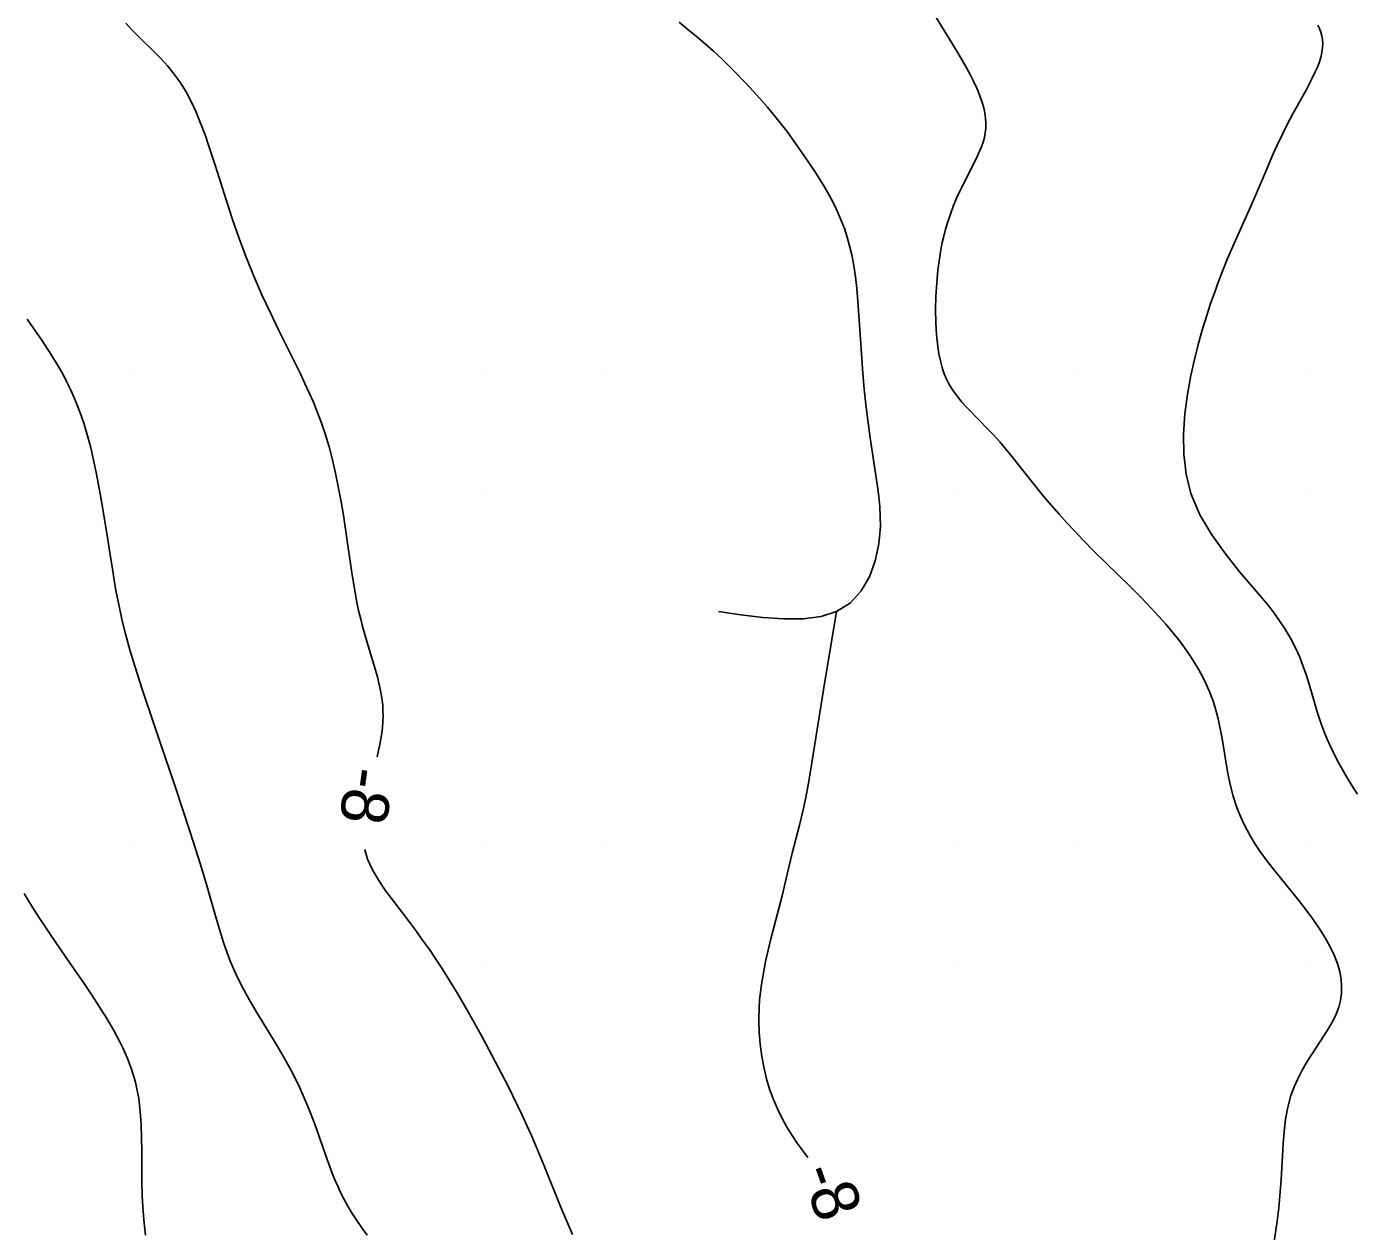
# Model space of a CAD drawing. Extents: x 2602990 to 2605851, y 618069 to 619180.
# Drawn here: x 2604505.7 to 2604562, y 618518.8 to 618569.8 of the extents above; entities that cross this region are included whole.
import ezdxf

# ---------------------------------------------------------------- set-up
doc = ezdxf.new("R2010")
doc.units = 0
for name, color, linetype in [('Default', 7, 'Continuous'), ('DTM Contours Major', 7, 'Continuous'), ('DTM Contours Major Text', 7, 'Continuous'), ('DTM Contours Minor', 7, 'Continuous'), ('DTM Contours Minor Text', 7, 'Continuous'), ('Exist DTM Scan Elevation Point', 7, 'Continuous')]:
    doc.layers.add(name, color=color, linetype=linetype)

# ---------------------------------------------------------------- blocks, each defined once
blk = doc.blocks.new('POINT_DISPLAY')
at = {"layer": 'Default'}
blk.add_line((0, 0), (0, 0), dxfattribs=at)

msp = doc.modelspace()

# ---------------------------------------------------------------- linework, layer by layer
at = {"layer": 'DTM Contours Major'}
for points in [[(2604535, 618545), (2604535.943, 618544.864), (2604536.868, 618544.751), (2604537.755, 618544.684), (2604538.585, 618544.688), (2604539.34, 618544.786), (2604540, 618545), (2604540.58, 618545.37), (2604541.04, 618545.87), (2604541.39, 618546.47), (2604541.636, 618547.143), (2604541.787, 618547.862), (2604541.85, 618548.597), (2604541.849, 618549.025), (2604541.826, 618549.45), (2604541.786, 618549.874), (2604541.732, 618550.298), (2604541.505, 618551.798), (2604541.411, 618552.451), (2604541.323, 618553.108), (2604541.242, 618553.766), (2604541.17, 618554.423), (2604541.109, 618555.076), (2604541.06, 618555.712), (2604540.945, 618557.552), (2604540.903, 618558.13), (2604540.854, 618558.685), (2604540.797, 618559.18), (2604540.726, 618559.653), (2604540.685, 618559.883), (2604540.639, 618560.109), (2604540.55, 618560.489), (2604540.446, 618560.857), (2604540.328, 618561.215), (2604540.198, 618561.564), (2604540.053, 618561.903), (2604539.896, 618562.234), (2604539.758, 618562.501), (2604539.611, 618562.764), (2604539.457, 618563.025), (2604539.129, 618563.548), (2604538.627, 618564.303), (2604538.274, 618564.811), (2604537.889, 618565.336), (2604537.497, 618565.838), (2604537.075, 618566.352), (2604536.624, 618566.871), (2604536.148, 618567.389), (2604535.651, 618567.902), (2604535.136, 618568.404), (2604534.788, 618568.725), (2604534.433, 618569.04), (2604534.073, 618569.349), (2604533.706, 618569.654), (2604533.333, 618569.956)], [(2604538.78, 618521.878), (2604538.577, 618522.144), (2604538.326, 618522.489), (2604538.083, 618522.85), (2604537.871, 618523.2), (2604537.673, 618523.564), (2604537.491, 618523.943), (2604537.326, 618524.333), (2604537.178, 618524.736), (2604537.05, 618525.148), (2604536.925, 618525.648), (2604536.827, 618526.158), (2604536.758, 618526.674), (2604536.717, 618527.193), (2604536.703, 618527.711), (2604536.716, 618528.225), (2604536.739, 618528.557), (2604536.773, 618528.886), (2604536.816, 618529.212), (2604536.868, 618529.536), (2604536.927, 618529.857), (2604536.992, 618530.176), (2604537.101, 618530.659), (2604537.218, 618531.136), (2604537.693, 618532.959), (2604537.908, 618533.873), (2604538.118, 618534.762), (2604538.427, 618535.955), (2604538.582, 618536.602), (2604538.691, 618537.119), (2604538.794, 618537.667), (2604538.894, 618538.243), (2604539.45, 618541.689), (2604540, 618545)]]:
    msp.add_lwpolyline(points, dxfattribs=at)
at = {"layer": 'DTM Contours Minor'}
for points in [[(2604544.215, 618570.149), (2604544.781, 618569.244), (2604545.132, 618568.657), (2604545.48, 618568.051), (2604545.649, 618567.738), (2604545.805, 618567.431), (2604545.945, 618567.131), (2604546.066, 618566.838), (2604546.165, 618566.552), (2604546.228, 618566.328), (2604546.274, 618566.108), (2604546.304, 618565.893), (2604546.318, 618565.682), (2604546.314, 618565.474), (2604546.292, 618565.27), (2604546.253, 618565.074), (2604546.199, 618564.879), (2604546.132, 618564.685), (2604546.052, 618564.491), (2604545.963, 618564.294), (2604545.764, 618563.893), (2604545.324, 618563.033), (2604545.214, 618562.802), (2604545.08, 618562.503), (2604544.951, 618562.193), (2604544.829, 618561.872), (2604544.716, 618561.54), (2604544.613, 618561.198), (2604544.521, 618560.846), (2604544.471, 618560.624), (2604544.425, 618560.398), (2604544.348, 618559.935), (2604544.286, 618559.458), (2604544.235, 618558.907), (2604544.203, 618558.348), (2604544.19, 618557.791), (2604544.199, 618557.245), (2604544.228, 618556.722), (2604544.28, 618556.23), (2604544.329, 618555.912), (2604544.391, 618555.613), (2604544.466, 618555.333), (2604544.51, 618555.197), (2604544.558, 618555.065), (2604544.61, 618554.937), (2604544.666, 618554.813), (2604544.727, 618554.692), (2604544.793, 618554.573), (2604544.866, 618554.453), (2604544.944, 618554.334), (2604545.116, 618554.101), (2604545.306, 618553.871), (2604545.542, 618553.609), (2604546.064, 618553.069), (2604546.341, 618552.786), (2604546.623, 618552.49), (2604546.905, 618552.18), (2604547.168, 618551.874), (2604547.429, 618551.555), (2604548.231, 618550.537), (2604548.513, 618550.184), (2604548.803, 618549.832), (2604549.104, 618549.477), (2604549.417, 618549.119), (2604549.741, 618548.759), (2604550.077, 618548.398), (2604550.424, 618548.035), (2604550.906, 618547.547), (2604552.392, 618546.086), (2604552.873, 618545.603), (2604553.334, 618545.125), (2604553.639, 618544.794), (2604553.93, 618544.465), (2604554.206, 618544.138), (2604554.466, 618543.813), (2604554.71, 618543.488), (2604554.937, 618543.164), (2604555.142, 618542.849), (2604555.33, 618542.533), (2604555.502, 618542.216), (2604555.657, 618541.895), (2604555.797, 618541.572), (2604555.92, 618541.243), (2604556.004, 618540.983), (2604556.08, 618540.719), (2604556.148, 618540.451), (2604556.209, 618540.18), (2604556.265, 618539.904), (2604556.317, 618539.624), (2604556.477, 618538.655), (2604556.563, 618538.162), (2604556.663, 618537.67), (2604556.785, 618537.182), (2604556.938, 618536.704), (2604557.062, 618536.385), (2604557.203, 618536.072), (2604557.361, 618535.763), (2604557.533, 618535.457), (2604557.72, 618535.155), (2604557.921, 618534.855), (2604558.226, 618534.433), (2604558.55, 618534.013), (2604559.562, 618532.759), (2604559.888, 618532.341), (2604560.173, 618531.955), (2604560.439, 618531.57), (2604560.68, 618531.186), (2604560.892, 618530.805), (2604561.07, 618530.427), (2604561.211, 618530.055), (2604561.297, 618529.741), (2604561.352, 618529.431), (2604561.376, 618529.127), (2604561.368, 618528.828), (2604561.327, 618528.535), (2604561.255, 618528.248), (2604561.145, 618527.951), (2604561.005, 618527.659), (2604560.841, 618527.369), (2604560.659, 618527.08), (2604560.068, 618526.186), (2604559.873, 618525.871), (2604559.688, 618525.547), (2604559.517, 618525.213), (2604559.364, 618524.866), (2604559.233, 618524.507), (2604559.102, 618524.017), (2604559.008, 618523.509), (2604558.944, 618522.988), (2604558.9, 618522.46), (2604558.816, 618520.942), (2604558.765, 618520.257), (2604558.715, 618519.75), (2604558.646, 618519.189), (2604558.519, 618518.327)], [(2604509.902, 618569.91), (2604510.195, 618569.599), (2604510.497, 618569.295), (2604511.091, 618568.716), (2604511.389, 618568.413), (2604511.68, 618568.095), (2604511.96, 618567.755), (2604512.223, 618567.388), (2604512.458, 618567.005), (2604512.676, 618566.593), (2604512.88, 618566.152), (2604513.074, 618565.683), (2604513.26, 618565.188), (2604513.442, 618564.667), (2604513.68, 618563.942), (2604514.168, 618562.399), (2604514.428, 618561.601), (2604514.703, 618560.798), (2604515, 618560), (2604515.327, 618559.2), (2604515.672, 618558.416), (2604516.03, 618557.65), (2604516.391, 618556.903), (2604517.296, 618555.062), (2604517.488, 618554.658), (2604517.672, 618554.258), (2604517.846, 618553.86), (2604518.009, 618553.463), (2604518.161, 618553.064), (2604518.346, 618552.522), (2604518.51, 618551.973), (2604518.657, 618551.419), (2604518.787, 618550.859), (2604518.903, 618550.296), (2604519.008, 618549.729), (2604519.116, 618549.078), (2604519.308, 618547.79), (2604519.488, 618546.561), (2604519.612, 618545.81), (2604519.708, 618545.306), (2604519.777, 618544.984), (2604519.851, 618544.674), (2604519.929, 618544.371), (2604520.094, 618543.786), (2604520.466, 618542.561), (2604520.557, 618542.235), (2604520.639, 618541.908), (2604520.706, 618541.581), (2604520.757, 618541.252), (2604520.781, 618541.026), (2604520.794, 618540.798), (2604520.798, 618540.567), (2604520.792, 618540.333), (2604520.775, 618540.095), (2604520.747, 618539.853), (2604520.71, 618539.613), (2604520.664, 618539.367), (2604520.61, 618539.117), (2604520.543, 618538.844)], [(2604560.37, 618569.836), (2604560.444, 618569.685), (2604560.502, 618569.53), (2604560.544, 618569.373), (2604560.569, 618569.212), (2604560.579, 618569.048), (2604560.572, 618568.88), (2604560.543, 618568.672), (2604560.492, 618568.459), (2604560.422, 618568.241), (2604560.336, 618568.018), (2604560.236, 618567.792), (2604560.123, 618567.56), (2604559.872, 618567.084), (2604559.314, 618566.078), (2604559.089, 618565.65), (2604558.868, 618565.209), (2604558.652, 618564.754), (2604558.482, 618564.377), (2604558.148, 618563.603), (2604557.642, 618562.417), (2604556.825, 618560.585), (2604556.553, 618559.95), (2604556.336, 618559.414), (2604556.123, 618558.859), (2604556.018, 618558.573), (2604555.833, 618558.048), (2604555.651, 618557.498), (2604555.474, 618556.921), (2604555.306, 618556.314), (2604555.147, 618555.674), (2604555, 618555), (2604554.854, 618554.201), (2604554.743, 618553.369), (2604554.685, 618552.518), (2604554.696, 618551.664), (2604554.796, 618550.82), (2604555, 618550), (2604555.378, 618549.098), (2604555.877, 618548.244), (2604556.457, 618547.437), (2604557.075, 618546.673), (2604557.69, 618545.95), (2604558.261, 618545.264), (2604558.518, 618544.934), (2604558.752, 618544.611), (2604558.964, 618544.294), (2604559.212, 618543.877), (2604559.423, 618543.468), (2604559.603, 618543.069), (2604559.756, 618542.679), (2604559.888, 618542.298), (2604560.004, 618541.927), (2604560.358, 618540.712), (2604560.51, 618540.249), (2604560.637, 618539.907), (2604560.764, 618539.597), (2604560.945, 618539.198), (2604561.152, 618538.785), (2604561.265, 618538.572), (2604561.558, 618538.055), (2604561.884, 618537.518), (2604562.045, 618537.27)], [(2604505.731, 618557.376), (2604505.984, 618557.018), (2604506.317, 618556.537), (2604506.641, 618556.051), (2604506.949, 618555.559), (2604507.236, 618555.059), (2604507.415, 618554.718), (2604507.582, 618554.372), (2604507.737, 618554.021), (2604507.881, 618553.666), (2604508.015, 618553.305), (2604508.139, 618552.937), (2604508.288, 618552.439), (2604508.423, 618551.931), (2604508.544, 618551.415), (2604508.655, 618550.892), (2604508.757, 618550.365), (2604508.852, 618549.834), (2604509.057, 618548.579), (2604509.338, 618546.788), (2604509.491, 618545.889), (2604509.62, 618545.228), (2604509.758, 618544.612), (2604509.899, 618544.052), (2604510.084, 618543.381), (2604510.291, 618542.687), (2604510.598, 618541.718), (2604511.101, 618540.206), (2604512.006, 618537.551), (2604512.619, 618535.699), (2604513.071, 618534.291), (2604513.357, 618533.345), (2604513.759, 618531.919), (2604513.896, 618531.451), (2604514.041, 618530.991), (2604514.197, 618530.543), (2604514.34, 618530.172), (2604514.494, 618529.809), (2604514.662, 618529.449), (2604514.885, 618529.015), (2604515.128, 618528.576), (2604515.39, 618528.128), (2604516.354, 618526.537), (2604516.678, 618525.978), (2604516.988, 618525.408), (2604517.276, 618524.829), (2604517.505, 618524.315), (2604517.714, 618523.799), (2604517.907, 618523.285), (2604518.435, 618521.791), (2604518.648, 618521.218), (2604518.76, 618520.94), (2604518.877, 618520.667), (2604519.001, 618520.398), (2604519.133, 618520.132), (2604519.304, 618519.82), (2604519.489, 618519.512), (2604519.687, 618519.206), (2604519.898, 618518.9), (2604520.122, 618518.594)], [(2604520.024, 618534.92), (2604520.142, 618534.519), (2604520.352, 618534.055), (2604520.616, 618533.604), (2604520.92, 618533.16), (2604521.248, 618532.721), (2604521.886, 618531.887), (2604522.182, 618531.489), (2604522.473, 618531.088), (2604522.759, 618530.682), (2604523.038, 618530.273), (2604523.311, 618529.859), (2604523.615, 618529.379), (2604523.909, 618528.895), (2604524.194, 618528.41), (2604524.471, 618527.926), (2604525.001, 618526.966), (2604525.55, 618525.941), (2604526.074, 618524.925), (2604526.488, 618524.089), (2604526.69, 618523.666), (2604526.888, 618523.239), (2604527.082, 618522.807), (2604527.272, 618522.37), (2604527.618, 618521.533), (2604528.315, 618519.805), (2604528.561, 618519.216), (2604528.817, 618518.625)], [(2604505.601, 618533.063), (2604505.817, 618532.705), (2604506.046, 618532.339), (2604506.285, 618531.966), (2604506.73, 618531.297), (2604507.553, 618530.099), (2604508.109, 618529.292), (2604508.45, 618528.787), (2604508.784, 618528.278), (2604509.102, 618527.768), (2604509.398, 618527.26), (2604509.667, 618526.757), (2604509.778, 618526.529), (2604509.882, 618526.304), (2604509.978, 618526.078), (2604510.067, 618525.853), (2604510.148, 618525.627), (2604510.221, 618525.401), (2604510.314, 618525.064), (2604510.392, 618524.722), (2604510.453, 618524.374), (2604510.519, 618523.833), (2604510.557, 618523.278), (2604510.576, 618522.714), (2604510.582, 618522.146), (2604510.587, 618520.866), (2604510.604, 618520.239), (2604510.641, 618519.593), (2604510.683, 618519.099), (2604510.735, 618518.594)]]:
    msp.add_lwpolyline(points, dxfattribs=at)

# ---------------------------------------------------------------- block references
at = {"layer": 'Exist DTM Scan Elevation Point', "xscale": 1.3123333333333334, "yscale": 1.3123333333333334}
for p in [(2604510, 618565), (2604515, 618565), (2604520, 618565), (2604525, 618565), (2604530, 618565), (2604535, 618565), (2604540, 618565), (2604545, 618565), (2604550, 618565), (2604555, 618565), (2604560, 618565), (2604510, 618560), (2604515, 618560), (2604520, 618560), (2604525, 618560), (2604530, 618560), (2604535, 618560), (2604540, 618560), (2604545, 618560), (2604550, 618560), (2604555, 618560), (2604560, 618560), (2604510, 618555), (2604515, 618555), (2604520, 618555), (2604525, 618555), (2604530, 618555), (2604535, 618555), (2604540, 618555), (2604545, 618555), (2604550, 618555), (2604555, 618555), (2604560, 618555), (2604510, 618550), (2604515, 618550), (2604520, 618550), (2604525, 618550), (2604530, 618550), (2604535, 618550), (2604540, 618550), (2604545, 618550), (2604550, 618550), (2604555, 618550), (2604560, 618550), (2604510, 618545), (2604515, 618545), (2604520, 618545), (2604525, 618545), (2604530, 618545), (2604535, 618545), (2604540, 618545), (2604545, 618545), (2604550, 618545), (2604555, 618545), (2604560, 618545), (2604510, 618540), (2604515, 618540), (2604520, 618540), (2604525, 618540), (2604530, 618540), (2604535, 618540), (2604540, 618540), (2604545, 618540), (2604550, 618540), (2604555, 618540), (2604560, 618540), (2604510, 618535), (2604515, 618535), (2604520, 618535), (2604525, 618535), (2604530, 618535), (2604535, 618535), (2604540, 618535), (2604545, 618535), (2604550, 618535), (2604555, 618535), (2604560, 618535), (2604510, 618530), (2604515, 618530), (2604520, 618530), (2604525, 618530), (2604530, 618530), (2604535, 618530), (2604540, 618530), (2604545, 618530), (2604550, 618530), (2604555, 618530), (2604560, 618530), (2604510, 618525), (2604515, 618525), (2604520, 618525), (2604525, 618525), (2604530, 618525), (2604535, 618525), (2604540, 618525), (2604545, 618525), (2604550, 618525), (2604555, 618525), (2604560, 618525), (2604510, 618520), (2604515, 618520), (2604520, 618520), (2604525, 618520), (2604530, 618520), (2604535, 618520), (2604540, 618520), (2604545, 618520), (2604550, 618520), (2604555, 618520), (2604560, 618520)]:
    msp.add_blockref('POINT_DISPLAY', p, dxfattribs=at)

# ---------------------------------------------------------------- texts
at = {"layer": 'DTM Contours Major Text'}
msp.add_text('-8', height=2, rotation=289.6668, dxfattribs=at).set_placement((2604538.457, 618521.273))
at = {"layer": 'DTM Contours Minor Text'}
msp.add_text('-8', height=2, rotation=262.4624, dxfattribs=at).set_placement((2604519.266, 618538.494))

doc.saveas('drawing.dxf')
